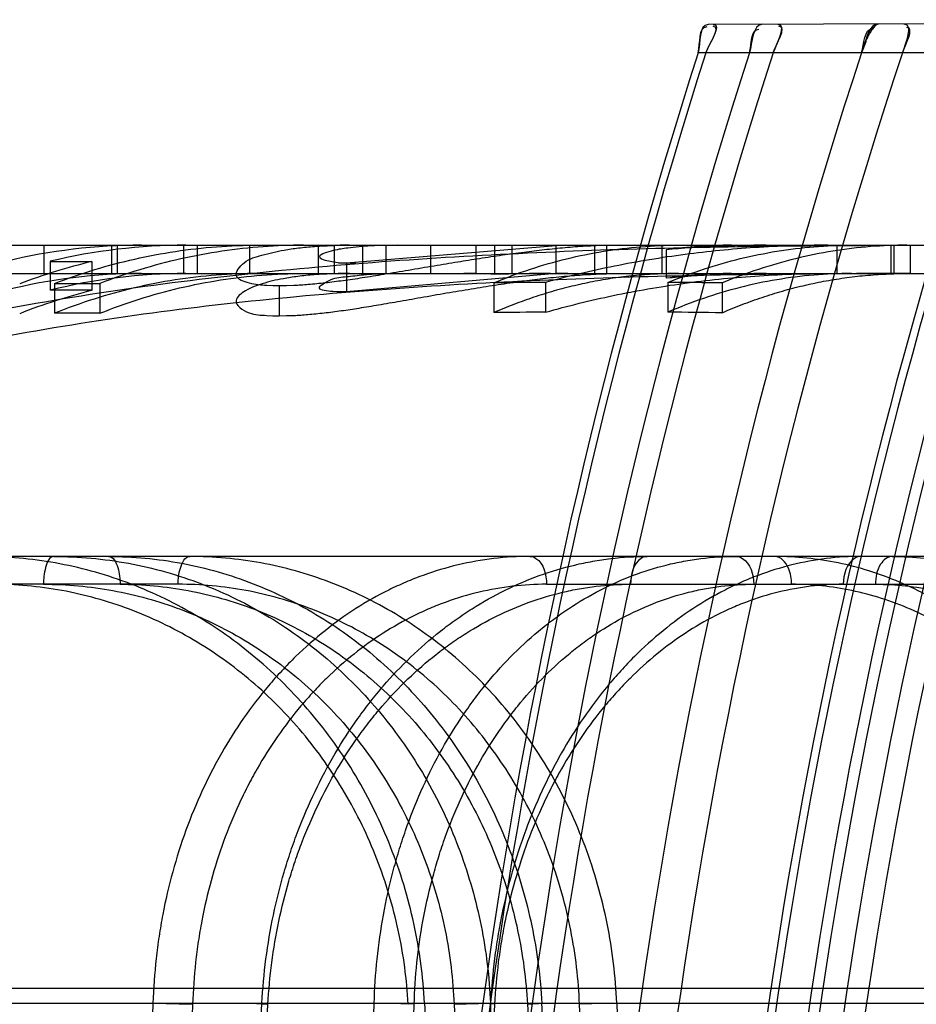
# Model space of a CAD drawing. Header units: millimetres. Extents: x 0 to 297, y 0 to 210.
# Tile 261 of 405: x 147.0317 to 147.0792, y 158.7827 to 158.8349. Entities that reach past the tile are written whole.
import ezdxf

# ---------------------------------------------------------------- set-up
doc = ezdxf.new("R2010")
doc.units = ezdxf.units.MM
doc.header["$LTSCALE"] = 16.335
doc.layers.add('INTFCLR_144815', color=7, linetype='CONTINUOUS')
doc.layers.add('INTFCLR_72935', color=7, linetype='CONTINUOUS')

msp = doc.modelspace()

# ---------------------------------------------------------------- linework, layer by layer
at = {"layer": 'INTFCLR_144815', "color": 9, "linetype": 'Continuous'}
for p, q in [((146.9875528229, 158.8229782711), (147.0789423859, 158.8229782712)), ((147.0789423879, 158.8214782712), (147.0789423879, 158.8229782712)), ((147.0087744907, 158.8214782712), (147.2147951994, 158.8214782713)), ((147.1855607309, 158.8064782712), (146.9922419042, 158.8064782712)), ((147.0401110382, 158.8050044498), (147.0151965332, 158.8050044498)), ((147.0596392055, 158.8050044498), (147.0882974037, 158.8050044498)), ((147.2310165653, 158.7835717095), (146.9476076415, 158.7835717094)), ((146.9672761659, 158.7827866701), (147.1977942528, 158.7827866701)), ((147.0387723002, 158.7827866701), (147.037117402, 158.7314782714)), ((147.0387723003, 158.7827866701), (147.0408761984, 158.7827343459)), ((147.0408761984, 158.7827343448), (147.0392209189, 158.7314782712)), ((147.04184045, 158.7314782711), (147.0445533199, 158.7827866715)), ((147.0421638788, 158.7314782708), (147.0448718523, 158.782734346)), ((147.0442682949, 158.7827819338), (147.0448718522, 158.7827343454)), ((147.0442682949, 158.7827819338), (147.0448718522, 158.7827343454)), ((147.0489679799, 158.731478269), (147.0505008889, 158.782786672)), ((147.0526218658, 158.7827343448), (147.0505008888, 158.7827866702)), ((147.0510882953, 158.7314782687), (147.0526218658, 158.7827343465)), ((147.0531765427, 158.7827866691), (147.0559352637, 158.7325690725)), ((147.056675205, 158.7827866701), (147.0540124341, 158.7314782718)), ((147.056884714, 158.7827343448), (147.0542269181, 158.7314782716)), ((147.0547406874, 158.7827343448), (147.0569165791, 158.7314782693)), ((147.056884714, 158.7827343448), (147.0563553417, 158.7827847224)), ((147.056884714, 158.7827343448), (147.0563553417, 158.7827847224)), ((147.058801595, 158.7325690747), (147.0566683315, 158.7827866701)), ((147.0586274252, 158.7827343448), (147.0614342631, 158.7314782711)), ((147.0621433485, 158.7325690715), (147.0593949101, 158.7827866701)), ((147.0634679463, 158.7314782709), (147.0613889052, 158.7827343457)), ((147.0633579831, 158.7827866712), (147.0653965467, 158.7325690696))]:
    msp.add_line(p, q, dxfattribs=at)
at = {"layer": 'INTFCLR_144815', "color": 6, "linetype": 'Continuous'}
for p, q in [((147.03299593, 158.8229782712), (147.03299593, 158.8214782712)), ((147.0365722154, 158.8229782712), (147.0365722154, 158.8214782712)), ((147.0368822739, 158.8229782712), (147.0368822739, 158.8214782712)), ((147.0403930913, 158.8229782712), (147.0403930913, 158.8214782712)), ((147.0411372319, 158.8214782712), (147.0411372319, 158.8229782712)), ((147.0438945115, 158.8229782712), (147.0438945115, 158.8214782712)), ((147.0475370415, 158.8229782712), (147.0475370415, 158.8214782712)), ((147.048398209, 158.8214666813), (147.048398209, 158.8229671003)), ((147.0498887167, 158.8229782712), (147.0498887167, 158.8214782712)), ((147.0517456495, 158.8229782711), (147.0511171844, 158.8229714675)), ((147.0511171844, 158.8229714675), (147.0511171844, 158.8214712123)), ((147.0535024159, 158.8214782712), (147.0535024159, 158.8229782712)), ((147.0559113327, 158.8214782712), (147.0559113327, 158.8229782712)), ((147.0568848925, 158.8229782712), (147.0568848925, 158.8214336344)), ((147.0578192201, 158.8214782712), (147.0578192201, 158.8229782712)), ((147.0601565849, 158.8229710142), (147.0607690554, 158.8229782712)), ((147.0601565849, 158.821470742), (147.0601565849, 158.8229710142)), ((147.0622029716, 158.8214782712), (147.0622029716, 158.8229782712)), ((147.0634972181, 158.8229782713), (147.0628135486, 158.8229693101)), ((147.0628135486, 158.8229693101), (147.0628135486, 158.8214689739)), ((147.0657614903, 158.8214782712), (147.0657614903, 158.8229782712)), ((147.065976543, 158.8227332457), (147.065976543, 158.8212239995)), ((147.0750397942, 158.8214782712), (147.0750397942, 158.8229782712)), ((147.077916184, 158.8214782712), (147.077916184, 158.8229782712)), ((147.0780449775, 158.8229782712), (147.0780449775, 158.8214782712)), ((147.0789423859, 158.8229782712), (147.0871463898, 158.8229782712)), ((147.0333220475, 158.822120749), (147.0333220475, 158.8205878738)), ((147.0333220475, 158.822120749), (147.0355353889, 158.822120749)), ((147.0355353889, 158.8221144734), (147.0355353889, 158.820581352)), ((147.0490374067, 158.8220376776), (147.0490374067, 158.8205015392)), ((147.0601565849, 158.8214707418), (147.0490374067, 158.8205015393)), ((147.0511171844, 158.8214712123), (147.0517456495, 158.8214782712)), ((147.0607690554, 158.8214782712), (147.0601565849, 158.821470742)), ((147.0628135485, 158.8214689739), (147.0634972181, 158.8214782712)), ((147.0335489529, 158.8209522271), (147.0359578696, 158.8209522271)), ((147.0335489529, 158.8209504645), (147.0335489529, 158.8193702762)), ((147.0359578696, 158.8209522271), (147.0359578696, 158.8193721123)), ((147.0568417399, 158.820982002), (147.0568417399, 158.8194031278)), ((147.059589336, 158.8210065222), (147.059589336, 158.8194286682)), ((147.0660719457, 158.8210052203), (147.0660719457, 158.8194273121)), ((147.0689483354, 158.8209771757), (147.0689483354, 158.8193981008)), ((147.0355353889, 158.8205878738), (147.0333220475, 158.8205878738)), ((147.045474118, 158.8208224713), (147.045474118, 158.8192369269)), ((147.0359578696, 158.8193721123), (147.0335489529, 158.8193721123)), ((147.0533108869, 158.7827913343), (147.0523075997, 158.7827343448)), ((147.0533108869, 158.7827913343), (147.0523075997, 158.7827343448)), ((147.0547406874, 158.7827343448), (147.0566683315, 158.7827866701)), ((147.0586274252, 158.7827343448), (147.0594933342, 158.7827878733)), ((147.0586274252, 158.7827343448), (147.0594933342, 158.7827878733)), ((147.0633579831, 158.7827866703), (147.0613889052, 158.7827343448))]:
    msp.add_line(p, q, dxfattribs=at)
at = {"layer": 'INTFCLR_144815', "color": 7, "linetype": 'Continuous'}
for p, q in [((147.0479052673, 158.8229482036), (147.048398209, 158.8229671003)), ((147.0490374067, 158.8220376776), (147.0601565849, 158.8229710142)), ((147.0511171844, 158.8229714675), (147.0504952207, 158.8229497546)), ((147.0594961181, 158.8229488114), (147.0601565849, 158.8229710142)), ((147.0628135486, 158.8229693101), (147.0623025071, 158.8229519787)), ((147.0486059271, 158.8220452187), (147.0490374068, 158.8220376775)), ((147.0490374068, 158.8220376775), (147.0495231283, 158.8220453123)), ((147.0483982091, 158.8214666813), (147.0479050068, 158.8214470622)), ((147.0623022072, 158.8214509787), (147.0628135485, 158.8214689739)), ((147.045474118, 158.8208224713), (147.0448070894, 158.8208414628)), ((147.0451287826, 158.8208278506), (147.0448072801, 158.8208440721)), ((147.0451287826, 158.8208278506), (147.0448072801, 158.8208440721)), ((147.045474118, 158.8208224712), (147.0451287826, 158.8208278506)), ((147.0462378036, 158.8208412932), (147.045474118, 158.8208224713)), ((147.0458493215, 158.8208290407), (147.045474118, 158.8208224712)), ((147.0462378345, 158.8208405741), (147.0458493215, 158.8208290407)), ((147.0462378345, 158.8208405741), (147.0458493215, 158.8208290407)), ((147.0448067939, 158.8192567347), (147.045474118, 158.8192369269)), ((147.044806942, 158.8192587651), (147.0451286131, 158.8192425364)), ((147.044806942, 158.8192587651), (147.0451286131, 158.8192425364)), ((147.0451286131, 158.8192425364), (147.0454741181, 158.8192369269)), ((147.045474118, 158.8192369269), (147.0462381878, 158.8192565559)), ((147.0454741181, 158.8192369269), (147.0458495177, 158.8192437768)), ((147.0458495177, 158.8192437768), (147.0462381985, 158.8192563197)), ((147.0458495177, 158.8192437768), (147.0462381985, 158.8192563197))]:
    msp.add_line(p, q, dxfattribs=at)
at = {"layer": 'INTFCLR_144815', "color": 6, "linetype": 'Continuous'}
for centre, radius, start, end in [((147.0381737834, 158.7922010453), 0.03077718, 90.01207877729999, 103.5355706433), ((147.0405292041, 158.7921282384), 0.0308502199, 90.02827435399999, 103.5101733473), ((147.0491984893, 158.7943069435), 0.0286713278, 89.9941366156, 91.5994599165), ((147.0712824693, 158.765398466), 0.05757981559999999, 89.9939899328, 95.2872577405), ((147.0694455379, 158.7983015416), 0.0246767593, 90.00947275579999, 98.08126206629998), ((147.0430000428, 158.7912305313), 0.0317733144, 103.5878046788, 110.8142387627), ((147.0381837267, 158.7917249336), 0.0297535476, 90.031642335, 104.0304306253), ((147.0405209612, 158.7918022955), 0.029675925, 90.01347844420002, 104.0390193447), ((147.0491984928, 158.7938428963), 0.027635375, 89.9939238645, 91.6594414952), ((147.0552487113, 158.7914684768), 0.0300097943, 86.874594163, 89.9997827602), ((147.0599497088, 158.7163476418), 0.1051306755, 90.05368904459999, 91.6705487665), ((147.0712766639, 158.7661045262), 0.0553736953, 89.9877435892, 95.49250123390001), ((147.0694433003, 158.7977204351), 0.0237578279, 90.00444277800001, 98.390582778), ((147.0624818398, 158.3429104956), 0.478104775, 90.34663797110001, 90.67592175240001), ((147.06283929, 158.3419066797), 0.4791094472, 89.26941118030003, 89.61340997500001), ((147.0429851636, 158.7908976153), 0.0306042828, 104.088625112, 111.6185323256), ((147.0624905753, 158.3594936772), 0.4599441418, 90.36141317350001, 90.7036997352), ((147.0628509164, 158.3606043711), 0.4588342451, 89.2385776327, 89.59777871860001)]:
    msp.add_arc(centre, radius, start, end, dxfattribs=at)
for points, knots in [([(147.0172028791, 158.8162130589), (147.0222473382, 158.8177926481), (147.0324413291, 158.8201636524), (147.0479732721, 158.8220458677), (147.063463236, 158.8228691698), (147.073787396, 158.8229740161), (147.0789423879, 158.8229782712)], [0, 0, 0, 0, 0.2535733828, 0.5032635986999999, 0.7518024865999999, 1, 1, 1, 1]), ([(147.0335489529, 158.8209504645), (147.0342555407, 158.8212225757), (147.0356612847, 158.82170637), (147.0378055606, 158.8222731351), (147.039960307, 158.8226779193), (147.0421451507, 158.8229234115), (147.0436113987, 158.8229782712), (147.0443455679, 158.8229782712)], [0, 0, 0, 0, 0.2056551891, 0.4033596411, 0.6019142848, 0.8005928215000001, 1, 1, 1, 1]), ([(147.0467551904, 158.8229782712), (147.0460435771, 158.8229782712), (147.044596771, 158.8229258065), (147.0424210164, 158.8226860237), (147.0402361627, 158.8222788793), (147.0380727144, 158.8217073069), (147.0366577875, 158.8212197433), (147.0359578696, 158.8209502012)], [0, 0, 0, 0, 0.1932675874, 0.3927931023, 0.593967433, 0.7963000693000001, 1, 1, 1, 1]), ([(147.0568417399, 158.820982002), (147.0574811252, 158.8212494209), (147.058753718, 158.8217249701), (147.0606985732, 158.822283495), (147.0626526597, 158.8226823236), (147.0646337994, 158.8229242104), (147.0659635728, 158.8229782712), (147.066628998, 158.8229782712)], [0, 0, 0, 0, 0.2068385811, 0.4049558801, 0.6033254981, 0.8014076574, 1, 1, 1, 1]), ([(147.0745594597, 158.8229782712), (147.0732619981, 158.8229782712), (147.0707284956, 158.8228947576), (147.0669460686, 158.8225222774), (147.0632440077, 158.8219106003), (147.0607943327, 158.8213341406), (147.059589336, 158.8210065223)], [0, 0, 0, 0, 0.257076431, 0.5018177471, 0.7525772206, 1, 1, 1, 1]), ([(147.0660719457, 158.8210052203), (147.0667078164, 158.8212695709), (147.0679732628, 158.8217396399), (147.0699067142, 158.8222916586), (147.0718490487, 158.8226858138), (147.073818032, 158.8229248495), (147.0751395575, 158.8229782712), (147.0758008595, 158.8229782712)], [0, 0, 0, 0, 0.2068116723, 0.4049273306, 0.6033023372, 0.8013958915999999, 1, 1, 1, 1]), ([(147.0787474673, 158.8229782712), (147.0781016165, 158.8229782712), (147.0767878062, 158.8229264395), (147.0748124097, 158.8226895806), (147.0728287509, 158.8222874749), (147.0708644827, 158.8217229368), (147.0695823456, 158.8212426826), (147.0689483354, 158.8209771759)], [0, 0, 0, 0, 0.1925048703, 0.3914276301, 0.5923956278, 0.7951229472, 1, 1, 1, 1]), ([(147.0789423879, 158.8214782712), (147.0738276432, 158.8214738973), (147.0635976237, 158.8213737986), (147.0482686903, 158.8205810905), (147.0329387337, 158.8187697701), (147.0228845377, 158.8164819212), (147.0179137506, 158.8149575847)], [0, 0, 0, 0, 0.2492321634, 0.4981653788, 0.7475520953, 1, 1, 1, 1]), ([(147.0443455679, 158.8214782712), (147.0436076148, 158.8214782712), (147.0421376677, 158.8214209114), (147.0399463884, 158.8211645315), (147.0377797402, 158.8207407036), (147.0356386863, 158.8201498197), (147.0342403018, 158.8196476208), (147.0335489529, 158.8193702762)], [0, 0, 0, 0, 0.200075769, 0.3983603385, 0.5976011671, 0.7980394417, 1, 1, 1, 1]), ([(147.0359578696, 158.819370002), (147.036643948, 158.8196452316), (147.038038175, 158.820146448), (147.0401777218, 158.8207381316), (147.0423529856, 158.82116435), (147.0445487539, 158.8214210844), (147.0460201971, 158.8214782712), (147.0467551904, 158.8214782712)], [0, 0, 0, 0, 0.2004071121, 0.4012297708, 0.6012589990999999, 0.8007403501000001, 1, 1, 1, 1]), ([(147.0490374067, 158.8205015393), (147.0487939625, 158.8205043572), (147.0484051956, 158.8205099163), (147.0472391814, 158.8206111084), (147.0483013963, 158.8212745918), (147.0490243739, 158.8212991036), (147.0500384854, 158.8214415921), (147.0507252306, 158.8214619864), (147.0511171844, 158.8214712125)], [0, 0, 0, 0, 0.1418254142, 0.2830931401, 0.4257590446, 0.5944318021, 0.7716081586, 1, 1, 1, 1]), ([(147.066628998, 158.8214782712), (147.0662600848, 158.8214782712), (147.0655218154, 158.8214610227), (147.0644161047, 158.8213834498), (147.0633132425, 158.8212542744), (147.062214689, 158.8210736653), (147.0611218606, 158.8208418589), (147.0600361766, 158.8205591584), (147.0589590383, 158.820225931), (147.0578918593, 158.8198426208), (147.0571902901, 158.8195549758), (147.0568417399, 158.8194031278)], [0, 0, 0, 0, 0.1098488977, 0.2197951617, 0.3299358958, 0.4403654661, 0.5511780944, 0.6624633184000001, 0.7743074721, 0.8867930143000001, 1, 1, 1, 1]), ([(147.059589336, 158.8194286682), (147.0601788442, 158.8195956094), (147.0613697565, 158.8199104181), (147.063180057, 158.8203222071), (147.065020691, 158.8206743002), (147.066888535, 158.8209650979), (147.0687802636, 158.8211931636), (147.0706923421, 158.8213572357), (147.0726209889, 158.8214562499), (147.0739121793, 158.8214782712), (147.0745594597, 158.8214782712)], [0, 0, 0, 0, 0.1212690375, 0.2437540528, 0.3673935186, 0.4921140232, 0.6178337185, 0.7444580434, 0.871884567, 1, 1, 1, 1]), ([(147.0758008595, 158.8214782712), (147.0751361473, 158.8214782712), (147.0738111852, 158.8214224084), (147.071836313, 158.8211727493), (147.0698832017, 158.8207600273), (147.0679527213, 158.8201845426), (147.0666940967, 158.8196967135), (147.0660719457, 158.8194273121)], [0, 0, 0, 0, 0.1992164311, 0.396891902, 0.5959419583, 0.7968088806, 1, 1, 1, 1]), ([(147.0689483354, 158.8193981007), (147.0692972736, 158.8195503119), (147.0699996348, 158.8198386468), (147.0710680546, 158.8202228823), (147.0721464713, 158.820556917), (147.0732334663, 158.8208403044), (147.0743276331, 158.8210726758), (147.0754275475, 158.821253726), (147.076531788, 158.8213832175), (147.0776388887, 158.8214609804), (147.0783780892, 158.8214782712), (147.0787474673, 158.8214782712)], [0, 0, 0, 0, 0.1132110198, 0.2256991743, 0.3375447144, 0.448830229, 0.5596422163, 0.6700704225, 0.7802093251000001, 0.890153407, 1, 1, 1, 1]), ([(147.0531765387, 158.7827866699), (147.0531378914, 158.7834948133), (147.0530039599, 158.784912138), (147.0526339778, 158.7870165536), (147.0520962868, 158.7890842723), (147.0513977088, 158.7910899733), (147.0505471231, 158.7930157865), (147.0495517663, 158.7948517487), (147.0484161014, 158.7965914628), (147.0471465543, 158.7982244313), (147.0457563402, 158.7997339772), (147.0442579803, 158.8011090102), (147.0426613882, 158.8023427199), (147.0409728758, 158.803430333), (147.0392053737, 158.8043628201), (147.0373780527, 158.8051309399), (147.0355064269, 158.8057307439), (147.0336041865, 158.8061602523), (147.0316731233, 158.8064201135), (147.0303759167, 158.8064782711), (147.0297247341, 158.8064782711)], [0, 0, 0, 0, 0.05791937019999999, 0.1161225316, 0.174323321, 0.2322124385, 0.2893886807, 0.346073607, 0.4025847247, 0.4588722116, 0.5148048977, 0.5699870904, 0.6247636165, 0.6793905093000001, 0.7338139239, 0.7877635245, 0.8410664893, 0.8941198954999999, 0.9468186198, 1, 1, 1, 1]), ([(147.0335113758, 158.8064782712), (147.0341725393, 158.8064782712), (147.0355014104, 158.8064176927), (147.0374845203, 158.8061440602), (147.0394472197, 158.8056865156), (147.0413601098, 158.8050507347), (147.0432023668, 158.8042464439), (147.0449628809, 158.8032829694), (147.0466380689, 158.8021641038), (147.0482187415, 158.8008957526), (147.0496879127, 158.799492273), (147.0510355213, 158.797966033), (147.0522549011, 158.7963275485), (147.0533417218, 158.7945832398), (147.0542856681, 158.7927494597), (147.0550786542, 158.7908453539), (147.0557156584, 158.7888917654), (147.0561977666, 158.7868960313), (147.0565256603, 158.7848585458), (147.0566385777, 158.7834812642), (147.0566683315, 158.7827866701)], [0, 0, 0, 0, 0.0542246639, 0.1089209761, 0.1639639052, 0.2192739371, 0.2740118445, 0.328604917, 0.383654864, 0.4390147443, 0.4946082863, 0.550086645, 0.6058019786, 0.661923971, 0.7184511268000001, 0.7747660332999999, 0.8309079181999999, 0.886801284, 0.9429813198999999, 1, 1, 1, 1]), ([(147.0364233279, 158.8064782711), (147.0370713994, 158.8064782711), (147.0383736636, 158.8064175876), (147.0403156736, 158.8061444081), (147.0422338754, 158.8056896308), (147.0441045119, 158.805059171), (147.0459110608, 158.8042613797), (147.0476438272, 158.8033035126), (147.0492968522, 158.8021899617), (147.0508599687, 158.800927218), (147.0523179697, 158.7995277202), (147.0536603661, 158.7980035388), (147.0548792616, 158.7963656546), (147.0559692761, 158.7946216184), (147.0569210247, 158.7927863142), (147.0577259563, 158.790878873), (147.0583800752, 158.7889151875), (147.0588810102, 158.7869090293), (147.0592292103, 158.7848624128), (147.0593571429, 158.7834820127), (147.0593949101, 158.7827866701)], [0, 0, 0, 0, 0.053474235, 0.1073871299, 0.1615953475, 0.2159016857, 0.2700418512, 0.3243279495, 0.379056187, 0.4342905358, 0.489927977, 0.5456134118, 0.6016865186, 0.6582037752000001, 0.7151292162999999, 0.7720933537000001, 0.8288568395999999, 0.8857429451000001, 0.9425407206, 1, 1, 1, 1]), ([(147.0633579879, 158.7827866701), (147.0633289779, 158.7834944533), (147.0632154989, 158.7849122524), (147.0628788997, 158.7870211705), (147.0623755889, 158.7890994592), (147.0617119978, 158.7911163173), (147.0608978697, 158.7930496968), (147.059942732, 158.7948874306), (147.0588502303, 158.7966264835), (147.0576256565, 158.7982581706), (147.0562821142, 158.7997655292), (147.0548317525, 158.801137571), (147.0532846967, 158.8023674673), (147.0516466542, 158.8034511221), (147.0499318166, 158.8043786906), (147.0481578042, 158.805142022), (147.0463444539, 158.8057360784), (147.0444991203, 158.8061619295), (147.0426222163, 158.8064203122), (147.041357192, 158.8064782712), (147.0407210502, 158.8064782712)], [0, 0, 0, 0, 0.0587304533, 0.1177824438, 0.1768850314, 0.2358285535, 0.2936241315, 0.350622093, 0.407354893, 0.4637047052, 0.5195663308, 0.57456413, 0.6290309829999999, 0.6832195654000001, 0.7371908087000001, 0.7904566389, 0.8431235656, 0.8951828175, 0.9472584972, 1, 1, 1, 1]), ([(147.0921854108, 158.7827866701), (147.0921487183, 158.7834944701), (147.0920263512, 158.7849112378), (147.0916957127, 158.787018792), (147.0912177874, 158.7890957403), (147.0905987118, 158.7911114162), (147.0898477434, 158.793043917), (147.0889734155, 158.7948809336), (147.0879788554, 158.7966194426), (147.0868687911, 158.7982508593), (147.0856550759, 158.7997583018), (147.084348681, 158.8011307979), (147.0829585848, 158.802361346), (147.081489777, 158.8034458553), (147.0799548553, 158.8043744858), (147.0783696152, 158.8051390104), (147.0767517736, 158.8057342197), (147.0751078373, 158.8061609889), (147.0734382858, 158.8064200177), (147.0723132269, 158.8064782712), (147.0717486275, 158.8064782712)], [0, 0, 0, 0, 0.0617777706, 0.1238354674, 0.1858056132, 0.2473860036, 0.307469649, 0.3663620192, 0.4245566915, 0.4818793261, 0.5381808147, 0.5930602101, 0.6468476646, 0.6997983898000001, 0.7519894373, 0.8029899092, 0.8529702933, 0.9020099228, 0.9507870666, 1, 1, 1, 1]), ([(147.0779593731, 158.8064782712), (147.0785320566, 158.8064782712), (147.0796846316, 158.8064175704), (147.0814031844, 158.8061433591), (147.0831030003, 158.8056848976), (147.0847582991, 158.8050480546), (147.0863510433, 158.8042427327), (147.0878717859, 158.8032783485), (147.0893191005, 158.8021575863), (147.0906835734, 158.8008870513), (147.0919505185, 158.7994811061), (147.0931099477, 158.7979542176), (147.0941574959, 158.7963157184), (147.0950895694, 158.7945721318), (147.0958975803, 158.79273944), (147.0965746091, 158.7908368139), (147.0971164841, 158.7888849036), (147.097524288, 158.7868909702), (147.0977986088, 158.7848553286), (147.0978899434, 158.7834805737), (147.0979125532, 158.7827866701)], [0, 0, 0, 0, 0.0502617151, 0.1010757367, 0.1524668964, 0.2044921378, 0.2564607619, 0.3088525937, 0.362297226, 0.4168894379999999, 0.4722657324, 0.5281953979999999, 0.584964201, 0.6427688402, 0.7015443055, 0.7605864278, 0.8198563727, 0.8791881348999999, 0.9390670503, 1, 1, 1, 1])]:
    msp.add_open_spline(points, degree=3, knots=knots, dxfattribs=at)
at = {"layer": 'INTFCLR_144815', "color": 7, "linetype": 'Continuous'}
for points, knots in [([(147.0448070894, 158.8208414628), (147.0444981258, 158.8208623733), (147.0439948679, 158.8209007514), (147.0429159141, 158.8212810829), (147.0436659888, 158.8222361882), (147.0445995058, 158.8224565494), (147.0455808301, 158.8227149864), (147.046516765, 158.8228412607), (147.047407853, 158.8229271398), (147.0480473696, 158.8229553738), (147.048398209, 158.8229671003)], [0, 0, 0, 0, 0.124965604, 0.2314561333, 0.3391854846, 0.4765211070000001, 0.6390821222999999, 0.7417159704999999, 0.858341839, 1, 1, 1, 1]), ([(147.0628135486, 158.8229693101), (147.0624435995, 158.8229588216), (147.0617128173, 158.8229274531), (147.0606164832, 158.8228441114), (147.0595313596, 158.8227343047), (147.0584228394, 158.8226009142), (147.0572755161, 158.8224441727), (147.0561054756, 158.8222692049), (147.0549017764, 158.8220772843), (147.0536488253, 158.8218711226), (147.0523418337, 158.8216492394), (147.0510691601, 158.821434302), (147.0499128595, 158.8212482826), (147.0488779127, 158.8210958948), (147.0479261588, 158.8209768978), (147.0470539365, 158.8208900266), (147.0464958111, 158.8208523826), (147.0462378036, 158.8208412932)], [0, 0, 0, 0, 0.0663891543, 0.1311832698, 0.1972033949, 0.2620208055, 0.3314577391, 0.4049179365, 0.4742350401, 0.5501064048, 0.6326970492, 0.7120411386, 0.7816344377, 0.8427811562, 0.8996849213, 0.9536751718, 1, 1, 1, 1]), ([(147.0511171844, 158.8229714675), (147.0508528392, 158.8229646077), (147.0501861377, 158.8229426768), (147.0492118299, 158.8228505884), (147.0484003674, 158.8227351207), (147.0469482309, 158.8222773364), (147.0485440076, 158.8220407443), (147.0490374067, 158.8220376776)], [0, 0, 0, 0, 0.1563649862, 0.3987808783, 0.5530026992, 0.708237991, 1, 1, 1, 1]), ([(147.048398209, 158.8214666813), (147.0480393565, 158.8214541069), (147.0473884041, 158.8214237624), (147.0464825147, 158.8213332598), (147.0455643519, 158.8211963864), (147.0446039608, 158.8209660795), (147.0437888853, 158.8206678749), (147.0428617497, 158.8200034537), (147.043912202, 158.8192509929), (147.0444918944, 158.8192793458), (147.0448067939, 158.8192567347)], [0, 0, 0, 0, 0.1444326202, 0.2621677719, 0.3655052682, 0.519587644, 0.6486682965, 0.7447926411, 0.8730094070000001, 1, 1, 1, 1]), ([(147.0462381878, 158.8192565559), (147.0464863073, 158.8192676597), (147.0470224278, 158.8193048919), (147.047865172, 158.8193908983), (147.0487707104, 158.8195070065), (147.0497339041, 158.8196520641), (147.0507701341, 158.8198230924), (147.0519162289, 158.8200225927), (147.0531743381, 158.8202446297), (147.0544853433, 158.8204733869), (147.0557986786, 158.8206923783), (147.0570629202, 158.8208922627), (147.0582734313, 158.8210667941), (147.0594412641, 158.8212149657), (147.0605691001, 158.8213349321), (147.0616931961, 158.8214245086), (147.0624380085, 158.8214579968), (147.0628135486, 158.8214689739)], [0, 0, 0, 0, 0.04452211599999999, 0.0963058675, 0.1518370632, 0.2081596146, 0.270904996, 0.3400997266, 0.4166955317, 0.499917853, 0.5786585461, 0.6553705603, 0.7293550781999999, 0.7978880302, 0.8663819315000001, 0.9326523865, 1, 1, 1, 1])]:
    msp.add_open_spline(points, degree=3, knots=knots, dxfattribs=at)
at = {"layer": 'INTFCLR_144815', "color": 9, "linetype": 'Continuous'}
for points, knots in [([(147.0335113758, 158.8064782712), (147.0332694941, 158.8064782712), (147.0330154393, 158.8057687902), (147.0329757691, 158.8053023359), (147.0329739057, 158.8050044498)], [0, 0, 0, 0, 0.448116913, 1, 1, 1, 1]), ([(147.0364233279, 158.8064782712), (147.0366769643, 158.8064782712), (147.0369904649, 158.8057955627), (147.0370312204, 158.805302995), (147.03703334, 158.8050044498)], [0, 0, 0, 0, 0.4593288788, 1, 1, 1, 1]), ([(147.0587576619, 158.8064782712), (147.0574790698, 158.8064782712), (147.0555453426, 158.8062491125), (147.0533846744, 158.8056008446), (147.0521703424, 158.8051215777), (147.0503579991, 158.8042859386), (147.0483556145, 158.8029983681), (147.0465703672, 158.8014196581), (147.0455931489, 158.8004181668), (147.04416649, 158.7988066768), (147.0429221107, 158.7970075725), (147.0418751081, 158.7950788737), (147.0412136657, 158.7937236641), (147.0401949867, 158.7912465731), (147.0394816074, 158.7886348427), (147.0390888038, 158.7863372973), (147.0388834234, 158.784767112), (147.0387983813, 158.7835798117), (147.0387723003, 158.7827866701)], [0, 0, 0, 0, 0.112211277, 0.1688800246, 0.197673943, 0.2267113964, 0.3439850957, 0.4046532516, 0.4356244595, 0.4667272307, 0.5935129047, 0.6262157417, 0.6593274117, 0.7258066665, 0.8610556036, 0.8956699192, 0.9303550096, 1, 1, 1, 1]), ([(147.0401110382, 158.8050044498), (147.0401130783, 158.8052918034), (147.0401544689, 158.8057821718), (147.0404569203, 158.8064782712), (147.0407210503, 158.8064782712)], [0, 0, 0, 0, 0.5210618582, 1, 1, 1, 1]), ([(147.0445533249, 158.7827866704), (147.0446354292, 158.7843578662), (147.0449380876, 158.786702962), (147.0456040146, 158.7893647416), (147.0460710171, 158.7908498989), (147.0468442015, 158.7930018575), (147.0479858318, 158.7953959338), (147.0494091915, 158.7975942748), (147.0502888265, 158.7987706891), (147.0516403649, 158.8004160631), (147.0531664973, 158.801893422), (147.0548391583, 158.8031435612), (147.0559668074, 158.8038990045), (147.0579885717, 158.8050357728), (147.060170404, 158.805833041), (147.0620825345, 158.8062311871), (147.0633615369, 158.8064208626), (147.0643300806, 158.8064782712), (147.064974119, 158.8064782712)], [0, 0, 0, 0, 0.1372730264, 0.2052324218, 0.2392182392, 0.2730615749, 0.4047337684, 0.4693027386, 0.5013197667, 0.5328401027, 0.6550862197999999, 0.6851343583, 0.7150051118, 0.7734468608, 0.8872385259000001, 0.9156015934, 0.9438079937, 1, 1, 1, 1]), ([(147.0505008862, 158.782786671), (147.0505487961, 158.7843548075), (147.0507925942, 158.7866963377), (147.0513814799, 158.7893629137), (147.0518017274, 158.7908490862), (147.0525012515, 158.7929956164), (147.0535493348, 158.7953876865), (147.0548786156, 158.7975922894), (147.055702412, 158.7987698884), (147.0569664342, 158.8004106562), (147.0584048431, 158.8018894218), (147.0599935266, 158.8031430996), (147.0610626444, 158.8038981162), (147.0629824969, 158.8050339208), (147.0650688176, 158.8058329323), (147.066901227, 158.8062312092), (147.0681284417, 158.8064209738), (147.0690589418, 158.8064782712), (147.0696778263, 158.8064782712)], [0, 0, 0, 0, 0.1400953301, 0.2091972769, 0.2436802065, 0.2779650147, 0.4107933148, 0.4755725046, 0.5076004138, 0.539069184, 0.6605312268, 0.6902527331, 0.7197505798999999, 0.777340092, 0.8891658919, 0.9170237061, 0.9447354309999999, 1, 1, 1, 1]), ([(147.0763161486, 158.8064782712), (147.0750857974, 158.8064782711), (147.0732208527, 158.8062468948), (147.0711414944, 158.8055998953), (147.0699683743, 158.8051210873), (147.0682065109, 158.8042821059), (147.0662592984, 158.8029913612), (147.064521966, 158.8014178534), (147.0635657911, 158.8004173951), (147.0621620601, 158.7988019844), (147.0609346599, 158.797003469), (147.0598941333, 158.7950783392), (147.0592325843, 158.7937227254), (147.0582057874, 158.7912446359), (147.0574708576, 158.7886348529), (147.0570487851, 158.7863374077), (147.0568208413, 158.7847676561), (147.0567158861, 158.7835802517), (147.056675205, 158.7827866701)], [0, 0, 0, 0, 0.1092017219, 0.164689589, 0.1929844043, 0.2215901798, 0.3378451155, 0.3984037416, 0.4294153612, 0.4606181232, 0.5883241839, 0.6213653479, 0.6548517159, 0.7221580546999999, 0.8592421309, 0.8943254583, 0.9294719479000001, 1, 1, 1, 1]), ([(147.0587576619, 158.8064782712), (147.0588701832, 158.8064782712), (147.0594738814, 158.8062486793), (147.059634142, 158.8054979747), (147.0596392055, 158.8050044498)], [0, 0, 0, 0, 0.1856565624, 1, 1, 1, 1]), ([(147.064974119, 158.8064782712), (147.0648615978, 158.8064782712), (147.0642578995, 158.8062486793), (147.0640976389, 158.8054979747), (147.0640925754, 158.8050044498)], [0, 0, 0, 0, 0.1856565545, 1, 1, 1, 1]), ([(147.0696778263, 158.8064782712), (147.0697975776, 158.8064782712), (147.0704177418, 158.806264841), (147.0706161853, 158.8055031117), (147.0706216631, 158.8050044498)], [0, 0, 0, 0, 0.193633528, 1, 1, 1, 1]), ([(147.0726301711, 158.8050044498), (147.0726271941, 158.8052946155), (147.0725566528, 158.8058795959), (147.0720637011, 158.8064782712), (147.0717486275, 158.8064782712)], [0, 0, 0, 0, 0.4794362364, 1, 1, 1, 1]), ([(147.0763161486, 158.8064782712), (147.0761963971, 158.8064782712), (147.0755762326, 158.8062648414), (147.0753777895, 158.8055031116), (147.0753723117, 158.8050044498)], [0, 0, 0, 0, 0.1936337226, 1, 1, 1, 1]), ([(147.0779593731, 158.8064782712), (147.0777138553, 158.8064782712), (147.0771717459, 158.8059894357), (147.0770815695, 158.8053689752), (147.0770778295, 158.8050044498)], [0, 0, 0, 0, 0.4024470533, 1, 1, 1, 1]), ([(147.0523075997, 158.7827343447), (147.0522713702, 158.7833936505), (147.0521471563, 158.7847097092), (147.0518060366, 158.7866615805), (147.0513121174, 158.7885776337), (147.0506699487, 158.7904436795), (147.0498837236, 158.7922457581), (147.0489589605, 158.7939708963), (147.0479024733, 158.7956074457), (147.0467212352, 158.7971438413), (147.0454240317, 158.7985695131), (147.0440195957, 158.7998734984), (147.0425186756, 158.8010470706), (147.0409313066, 158.8020815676), (147.039268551, 158.8029701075), (147.0375418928, 158.8037057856), (147.0357645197, 158.8042832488), (147.0339501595, 158.8046988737), (147.0321120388, 158.8049489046), (147.0308781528, 158.8050044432), (147.0302622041, 158.8050044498)], [0, 0, 0, 0, 0.05737102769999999, 0.1147157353, 0.171989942, 0.2291101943, 0.286001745, 0.3426348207, 0.3989933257, 0.4550624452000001, 0.5108295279, 0.5662723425, 0.621378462, 0.6761700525, 0.7306916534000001, 0.7849746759, 0.8390299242, 0.8928550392, 0.9464825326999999, 1, 1, 1, 1]), ([(147.0329739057, 158.8050044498), (147.0335903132, 158.805004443), (147.0348244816, 158.8049488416), (147.0366617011, 158.8046982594), (147.0384723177, 158.8042818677), (147.0402428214, 158.8037037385), (147.0419599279, 158.8029676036), (147.043611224, 158.8020787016), (147.0451855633, 158.8010436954), (147.0466717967, 158.799869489), (147.0480597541, 158.7985648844), (147.0493387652, 158.797138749), (147.05050036, 158.7956020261), (147.0515360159, 158.7939650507), (147.0524389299, 158.7922392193), (147.0532021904, 158.7904364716), (147.0538203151, 158.7885705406), (147.0542893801, 158.7866558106), (147.0546053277, 158.7847061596), (147.0547127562, 158.7833924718), (147.0547406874, 158.7827343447)], [0, 0, 0, 0, 0.0537779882, 0.1076104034, 0.1615599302, 0.2156455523, 0.2698874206, 0.324337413, 0.3790465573, 0.4340536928, 0.4893820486, 0.5450302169, 0.6009843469, 0.6572500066, 0.7138368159, 0.770725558, 0.8278576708, 0.8851459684, 0.9425305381, 1, 1, 1, 1]), ([(147.03703334, 158.8050044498), (147.0376369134, 158.805004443), (147.0388463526, 158.8049487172), (147.0406476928, 158.8046979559), (147.0424251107, 158.804281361), (147.0441653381, 158.8037030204), (147.0458553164, 158.8029666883), (147.0474828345, 158.8020776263), (147.0490369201, 158.8010425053), (147.050506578, 158.7998682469), (147.051881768, 158.7985636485), (147.053151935, 158.7971375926), (147.0543086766, 158.7956010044), (147.0553435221, 158.793964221), (147.0562496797, 158.7922386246), (147.0570202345, 158.7904361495), (147.0576496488, 158.7885705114), (147.0581338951, 158.786656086), (147.0584688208, 158.7847067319), (147.0585913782, 158.7833927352), (147.0586274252, 158.7827343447)], [0, 0, 0, 0, 0.05298452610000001, 0.10610531, 0.1594396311, 0.2130178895, 0.26686841, 0.3210471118, 0.3756051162, 0.4305780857, 0.4859825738, 0.5418077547, 0.598027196, 0.6546321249, 0.7116160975, 0.7689425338, 0.8265343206, 0.8842852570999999, 0.9421168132, 1, 1, 1, 1]), ([(147.0613889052, 158.7827343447), (147.0613621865, 158.7833932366), (147.0612581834, 158.7847082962), (147.0609503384, 158.7866599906), (147.0604925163, 158.7885759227), (147.0598889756, 158.7904418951), (147.0591436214, 158.7922439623), (147.0582616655, 158.7939691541), (147.0572496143, 158.7956058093), (147.0561141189, 158.7971423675), (147.0548636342, 158.7985682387), (147.0535065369, 158.7998724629), (147.0520532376, 158.8010462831), (147.0505134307, 158.8020810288), (147.0488978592, 158.8029697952), (147.0472176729, 158.8037056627), (147.0454857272, 158.8042832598), (147.0437154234, 158.8046989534), (147.041919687, 158.8049489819), (147.0407134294, 158.8050044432), (147.0401110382, 158.8050044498)], [0, 0, 0, 0, 0.05815874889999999, 0.1162075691, 0.1740900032, 0.2317127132, 0.2889934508, 0.3458982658, 0.4024101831, 0.4585163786, 0.514209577, 0.5694758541, 0.6243147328, 0.6787627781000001, 0.7328814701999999, 0.7867213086, 0.8403141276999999, 0.8936795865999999, 0.9468720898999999, 1, 1, 1, 1]), ([(147.0596392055, 158.8050044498), (147.0584380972, 158.8050044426), (147.0566215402, 158.8047891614), (147.054592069, 158.8041795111), (147.0534514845, 158.8037291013), (147.0517492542, 158.8029436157), (147.0498686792, 158.801733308), (147.0481924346, 158.8002492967), (147.0472749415, 158.7993079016), (147.045935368, 158.7977931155), (147.0447674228, 158.7961018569), (147.0437848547, 158.7942889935), (147.0431641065, 158.7930150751), (147.0422082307, 158.7906865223), (147.0415395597, 158.788231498), (147.0411716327, 158.7860719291), (147.0409794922, 158.7845959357), (147.0409002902, 158.7834798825), (147.0408761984, 158.7827343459)], [0, 0, 0, 0, 0.112188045, 0.1688418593, 0.1976276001, 0.2266572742, 0.34390546, 0.404562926, 0.4355297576, 0.466629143, 0.5934111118, 0.6261161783, 0.6592317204, 0.7257226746, 0.8610049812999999, 0.8956303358, 0.9303277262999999, 1, 1, 1, 1]), ([(147.0448718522, 158.7827343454), (147.0449499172, 158.7842113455), (147.045235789, 158.7864158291), (147.0458637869, 158.7889177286), (147.0463037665, 158.7903137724), (147.0470321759, 158.7923367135), (147.0481071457, 158.7945872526), (147.0494471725, 158.796653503), (147.0502752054, 158.7977593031), (147.0515473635, 158.7993061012), (147.0529837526, 158.8006947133), (147.0545576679, 158.801869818), (147.0556187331, 158.8025799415), (147.0575210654, 158.8036484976), (147.0595737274, 158.8043978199), (147.0613725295, 158.804772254), (147.0625756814, 158.804950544), (147.0634867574, 158.8050044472), (147.0640925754, 158.8050044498)], [0, 0, 0, 0, 0.1372190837, 0.2051574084, 0.2391346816, 0.272970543, 0.4046233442, 0.4691910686, 0.5012093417, 0.5327321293, 0.654997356, 0.6850518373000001, 0.7149292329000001, 0.7733849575, 0.8872108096, 0.9155820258, 0.9437955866, 1, 1, 1, 1]), ([(147.0526218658, 158.7827343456), (147.0526659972, 158.7842083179), (147.0528935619, 158.7864092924), (147.0534454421, 158.7889159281), (147.0538392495, 158.7903129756), (147.0544950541, 158.7923306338), (147.0554782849, 158.7945790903), (147.0567257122, 158.7966515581), (147.0574988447, 158.7977585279), (147.0586850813, 158.7993008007), (147.0600353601, 158.8006908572), (147.0615269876, 158.8018693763), (147.0625308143, 158.8025790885), (147.0643335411, 158.8036466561), (147.0662928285, 158.8043977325), (147.0680137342, 158.8047722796), (147.0691663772, 158.8049506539), (147.0700403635, 158.8050044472), (147.0706216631, 158.8050044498)], [0, 0, 0, 0, 0.1401556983, 0.2092805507, 0.2437734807, 0.2780671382, 0.4109186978, 0.4756997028, 0.5077265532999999, 0.5391936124, 0.6606347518, 0.6903492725, 0.7198397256, 0.7774130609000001, 0.8891989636, 0.9170474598, 0.9447506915, 1, 1, 1, 1]), ([(147.0753723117, 158.8050044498), (147.0742149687, 158.8050044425), (147.0724606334, 158.8047870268), (147.0705045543, 158.8041786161), (147.0694008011, 158.8037286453), (147.0677431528, 158.8029400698), (147.065910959, 158.8017267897), (147.0642759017, 158.8002476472), (147.0633759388, 158.7993072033), (147.0620546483, 158.7977888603), (147.0608991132, 158.7960982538), (147.0599192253, 158.7942885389), (147.0592962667, 158.7930142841), (147.0583293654, 158.7906849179), (147.057636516, 158.7882317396), (147.0572380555, 158.7860720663), (147.0570227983, 158.7845965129), (147.0569234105, 158.7834803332), (147.056884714, 158.7827343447)], [0, 0, 0, 0, 0.1092273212, 0.1647319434, 0.193034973, 0.2216487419, 0.3379310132, 0.3985012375, 0.4295171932, 0.4607231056, 0.588433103, 0.6214718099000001, 0.6549540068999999, 0.7222479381, 0.8592958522, 0.8943671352, 0.9295006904, 1, 1, 1, 1]), ([(147.0918419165, 158.7827343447), (147.09180735, 158.7833932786), (147.0916935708, 158.784707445), (147.0913889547, 158.7866578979), (147.0909522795, 158.7885726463), (147.0903875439, 158.7904375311), (147.0896984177, 158.7922386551), (147.0888896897, 158.7939631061), (147.0879672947, 158.7955992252), (147.0869372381, 158.7971355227), (147.0858071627, 158.7985613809), (147.0845845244, 158.7998659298), (147.0832786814, 158.8010403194), (147.0818982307, 158.8020758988), (147.0804527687, 158.8029656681), (147.0789521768, 158.8037026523), (147.0774079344, 158.8042813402), (147.0758320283, 158.8046979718), (147.0742360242, 158.804948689), (147.0731642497, 158.8050044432), (147.0726301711, 158.8050044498)], [0, 0, 0, 0, 0.0611914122, 0.1222153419, 0.1829330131, 0.2431697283, 0.3027654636, 0.361615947, 0.4196421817, 0.4767773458, 0.5329717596, 0.5881802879, 0.6423889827, 0.695635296, 0.7479993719, 0.7995680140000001, 0.8504307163, 0.9006839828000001, 0.9504712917, 1, 1, 1, 1]), ([(147.0770778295, 158.8050044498), (147.0776120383, 158.805004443), (147.0786830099, 158.804948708), (147.0802758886, 158.8046975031), (147.0818446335, 158.8042801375), (147.0833774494, 158.8037007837), (147.084862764, 158.8029633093), (147.0862898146, 158.8020731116), (147.0876490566, 158.8010369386), (147.0889308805, 158.7998618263), (147.0901266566, 158.7985565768), (147.0912271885, 158.7971301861), (147.0922253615, 158.7955935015), (147.0931138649, 158.7939569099), (147.0938869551, 158.7922317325), (147.0945387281, 158.790429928), (147.0950645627, 158.7885651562), (147.0954611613, 158.7866517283), (147.0957250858, 158.7847034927), (147.0958115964, 158.7833919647), (147.0958325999, 158.7827343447)], [0, 0, 0, 0, 0.04987264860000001, 0.0999051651, 0.1502864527, 0.2011534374, 0.2526306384, 0.3048543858, 0.3579391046, 0.4119677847, 0.4669861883, 0.5229973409, 0.5799694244, 0.637875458, 0.6966772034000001, 0.7562949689, 0.8165953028, 0.8774051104, 0.9385746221, 1, 1, 1, 1])]:
    msp.add_open_spline(points, degree=3, knots=knots, dxfattribs=at)
at = {"layer": 'INTFCLR_72935', "color": 9, "linetype": 'Continuous'}
for p, q in [((147.1415790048, 158.8349353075), (147.0682122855, 158.8346792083)), ((147.1422021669, 158.8331826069), (147.0676703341, 158.8331826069))]:
    msp.add_line(p, q, dxfattribs=at)
at = {"layer": 'INTFCLR_72935', "color": 7, "linetype": 'Continuous'}
msp.add_line((147.0765586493, 158.8337680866), (147.0763362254, 158.8331826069), dxfattribs=at)
for points in [[(147.0765589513, 158.833768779), (147.0765831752, 158.8338227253), (147.0766088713, 158.8338787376), (147.0766360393, 158.833936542), (147.0766647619, 158.8339959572), (147.0766949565, 158.8340564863), (147.0767263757, 158.8341173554), (147.0767589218, 158.834177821), (147.0767926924, 158.8342378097), (147.0768277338, 158.8342974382), (147.0768644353, 158.8343565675), (147.0769024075, 158.8344139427), (147.0769405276, 158.8344680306), (147.0769790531, 158.8345185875), (147.0770177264, 158.8345646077), (147.0770546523, 158.8346041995), (147.0770892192, 158.8346369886), (147.0771220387, 158.8346636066), (147.0771530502, 158.8346842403), (147.0771822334, 158.8346989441), (147.0772096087, 158.8347077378), (147.0772351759, 158.8347107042)], [(147.0772100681, 158.8347078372), (147.0771832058, 158.834699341), (147.077154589, 158.8346851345), (147.0771240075, 158.8346650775), (147.0770916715, 158.8346391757), (147.0770582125, 158.8346077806), (147.0770237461, 158.8345712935), (147.0769881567, 158.8345297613), (147.0769517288, 158.8344831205), (147.0769139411, 158.834430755), (147.0768753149, 158.8343734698), (147.0768376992, 158.8343137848), (147.0768016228, 158.8342532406), (147.076766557, 158.8341916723)]]:
    msp.add_lwpolyline(points, dxfattribs=at)
at = {"layer": 'INTFCLR_72935', "color": 6, "linetype": 'Continuous'}
for centre, radius, start, end in [((147.3557020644, 158.7414782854), 0.302277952, 162.3394245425, 180.6246972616), ((147.355600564, 158.7414778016), 0.3017845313, 162.3094998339, 180.6256268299), ((147.3558099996, 158.7414777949), 0.299789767, 162.1878579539, 180.629788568), ((147.3554958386, 158.7414777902), 0.2982849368, 162.0949601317, 180.6329650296), ((147.3559147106, 158.741477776), 0.2942344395, 161.8399382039, 180.641676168), ((147.3553911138, 158.7414777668), 0.2916743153, 161.6748998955, 180.6473068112), ((147.3557052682, 158.7414777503), 0.2872726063, 161.3838828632, 180.6572222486), ((147.3556005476, 158.7414777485), 0.2867499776, 161.3487026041, 180.6584197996), ((147.3560194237, 158.7414777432), 0.2854363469, 161.259675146, 180.6614490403), ((147.3558099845, 158.7414777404), 0.284649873, 161.2059583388, 180.6632761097), ((147.355495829, 158.7414777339), 0.2830645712, 161.0967205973, 180.6669896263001), ((147.3552863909, 158.7414777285), 0.281733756, 161.0040135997, 180.6701393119), ((147.3559147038, 158.7414777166), 0.2787930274, 160.7958298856, 180.6772058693)]:
    msp.add_arc(centre, radius, start, end, dxfattribs=at)
for points in [[(147.0676703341, 158.8331826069), (147.0678187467, 158.8336487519), (147.0676627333, 158.8345672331), (147.0681519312, 158.8345689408)], [(147.0682122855, 158.8346792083), (147.0676817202, 158.8346773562), (147.0678312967, 158.83368817), (147.0676703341, 158.8331826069)], [(147.0684736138, 158.8346801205), (147.0689891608, 158.8346819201), (147.0682435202, 158.8336737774), (147.0680868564, 158.8331826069)], [(147.0680868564, 158.8331826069), (147.0682331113, 158.8336411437), (147.0689542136, 158.8345756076), (147.0684729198, 158.8345739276)], [(147.0711001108, 158.8346892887), (147.0705450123, 158.834687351), (147.0705605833, 158.8337110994), (147.0703907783, 158.8331826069)], [(147.0718928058, 158.8346920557), (147.0724020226, 158.8346938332), (147.0718141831, 158.8336671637), (147.0716576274, 158.8331826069)], [(147.0716576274, 158.8331826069), (147.0718043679, 158.8336367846), (147.0724285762, 158.8345857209), (147.0719512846, 158.8345840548)], [(147.078586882, 158.8347154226), (147.0790984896, 158.8347172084), (147.0786690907, 158.8336682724), (147.0785082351, 158.8331826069)], [(147.0785082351, 158.8331826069), (147.0786502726, 158.8336114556), (147.0791832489, 158.8345209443), (147.0787314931, 158.8345193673)], [(147.0703907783, 158.8331826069), (147.0705289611, 158.83361268), (147.0704442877, 158.8344385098), (147.0708960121, 158.8344400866)]]:
    msp.add_open_spline(points, degree=3, dxfattribs=at)
at = {"layer": 'INTFCLR_72935', "color": 7, "linetype": 'Continuous'}
for points in [[(147.0772351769, 158.8347107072), (147.0767467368, 158.8347088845), (147.0765931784, 158.8339433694), (147.0764410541, 158.8334792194)], [(147.0763362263, 158.8331826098), (147.0764824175, 158.8336282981), (147.0764637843, 158.8344587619), (147.0769328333, 158.8344570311)]]:
    msp.add_open_spline(points, degree=3, dxfattribs=at)

doc.saveas('drawing.dxf')
